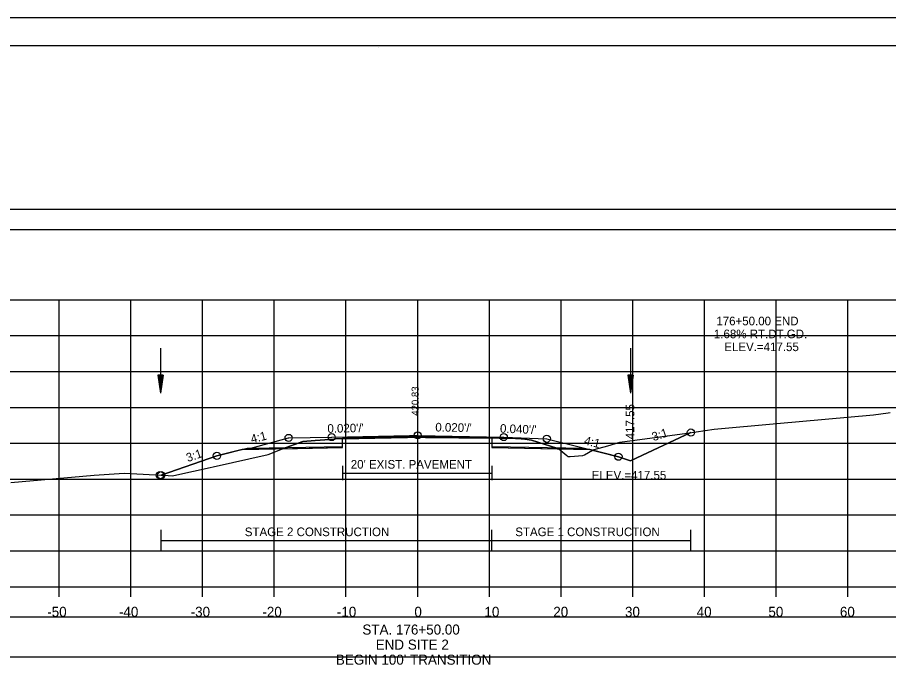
# Model space of a CAD drawing. Extents: x 1376273 to 1384221, y 378927 to 384592.
# Drawn here: x 1378168.6 to 1378290.1, y 382152.9 to 382245.2 of the extents above; entities that cross this region are included whole.
import ezdxf

# ---------------------------------------------------------------- set-up
doc = ezdxf.new("R2010")
doc.units = 0
for name, color, linetype in [('R_Alt Surface', 7, 'Continuous'), ('R_Axis', 7, 'Continuous'), ('R_Axis Annot', 7, 'Continuous'), ('R_Border', 7, 'Continuous'), ('R_Border Notes', 7, 'Continuous'), ('R_Contours', 7, 'Continuous'), ('R_Dimension', 7, 'Continuous'), ('R_Exist Surface', 7, 'Continuous'), ('R_Fin Surface', 7, 'Continuous'), ('R_Grid', 7, 'Continuous'), ('R_No Plot', 7, 'Continuous'), ('R_Water', 7, 'Continuous'), ('R_Xsect Elev', 7, 'Continuous'), ('R_Xsect Slope', 7, 'Continuous'), ('T_Detection Zones', 7, 'Continuous')]:
    doc.layers.add(name, color=color, linetype=linetype)

msp = doc.modelspace()

# ---------------------------------------------------------------- linework, layer by layer
at = {"layer": 'R_Alt Surface'}
for points in [[(1378201.18, 382185.17), (1378213.97, 382185.42), (1378213.98, 382186.59), (1378224.46, 382186.8), (1378234.81, 382186.59), (1378234.82, 382185.42), (1378247.73, 382185.16)], [(1378213.98, 382182.71), (1378213.98, 382180.71)], [(1378213.98, 382182.71), (1378213.98, 382180.71)], [(1378213.98, 382182.71), (1378213.98, 382180.71)], [(1378234.81, 382182.71), (1378234.81, 382180.71)], [(1378213.98, 382181.71), (1378234.81, 382181.71)]]:
    msp.add_lwpolyline(points, dxfattribs=at)
at = {"layer": 'R_Axis'}
for p, q in [((1378074.46, 382165.86), (1378374.46, 382165.86)), ((1378174.46, 382164.46), (1378174.46, 382165.86)), ((1378184.46, 382164.46), (1378184.46, 382165.86)), ((1378194.46, 382164.46), (1378194.46, 382165.86)), ((1378204.46, 382164.46), (1378204.46, 382165.86)), ((1378214.46, 382164.46), (1378214.46, 382165.86)), ((1378224.46, 382164.46), (1378224.46, 382165.86)), ((1378234.46, 382164.46), (1378234.46, 382165.86)), ((1378244.46, 382164.46), (1378244.46, 382165.86)), ((1378254.46, 382164.46), (1378254.46, 382165.86)), ((1378264.46, 382164.46), (1378264.46, 382165.86)), ((1378274.46, 382164.46), (1378274.46, 382165.86)), ((1378284.46, 382164.46), (1378284.46, 382165.86))]:
    msp.add_line(p, q, dxfattribs=at)
at = {"layer": 'R_Axis Annot'}
for points in [[(1378072.9, 382215.64), (1378374.7, 382215.64), (1378374.7, 382218.46), (1378072.9, 382218.46)], [(1378073.48, 382156.08), (1378375.28, 382156.08), (1378375.28, 382161.6), (1378073.48, 382161.6)]]:
    msp.add_lwpolyline(points, close=True, dxfattribs=at)
at = {"layer": 'R_Border'}
for p, q in [((1378066.46, 382241.32), (1378382.64, 382241.32)), ((1378218.98, 382241.06), (1378218.98, 382241.06)), ((1378218.98, 382241.06), (1378218.98, 382241.06))]:
    msp.add_line(p, q, dxfattribs=at)
at = {"layer": 'R_Contours'}
for p, q in [((1378234.81, 382186.58), (1378234.81, 382186.59)), ((1378234.81, 382186.58), (1378234.82, 382185.25)), ((1378205.63, 382185.09), (1378199.96, 382184.98)), ((1378234.82, 382185.25), (1378244.14, 382185.07)), ((1378248.46, 382184.98), (1378244.15, 382185.07))]:
    msp.add_line(p, q, dxfattribs=at)
msp.add_lwpolyline([(1378248.85, 382184.88), (1378249.08, 382185.01), (1378251, 382185.48), (1378252.64, 382185.99), (1378262.03, 382187.27), (1378262.56, 382187.35), (1378254.25, 382183.45), (1378254.15, 382183.42), (1378252.46, 382183.98)], close=True, dxfattribs=at)
for points in [[(1378234.81, 382186.59), (1378224.46, 382186.8), (1378213.98, 382186.59), (1378213.98, 382186.49)], [(1378213.98, 382186.49), (1378223.06, 382186.67), (1378224.31, 382186.69), (1378225.53, 382186.68), (1378234.81, 382186.58)], [(1378244.14, 382185.07), (1378243.85, 382185.17), (1378240.33, 382186.31), (1378239.42, 382186.41), (1378238.37, 382186.52), (1378238.09, 382186.53), (1378235.81, 382186.56), (1378234.81, 382186.58)], [(1378188.69, 382181.4), (1378189.64, 382181.35), (1378190.25, 382181.32), (1378190.87, 382181.44), (1378195.53, 382182.49), (1378195.96, 382182.58), (1378203.6, 382184.31), (1378205.63, 382185.09)], [(1378199.96, 382184.98), (1378196.46, 382184.1), (1378196.44, 382184.1), (1378188.69, 382181.4)], [(1378244.14, 382185.07), (1378244.14, 382185.07)], [(1378244.15, 382185.07), (1378245.24, 382184.16), (1378245.41, 382184.02), (1378245.43, 382184), (1378245.46, 382184.01), (1378245.73, 382184.02), (1378247.48, 382184.15), (1378247.71, 382184.26), (1378248.85, 382184.88)], [(1378248.85, 382184.88), (1378248.46, 382184.98), (1378248.46, 382184.98)], [(1378188.69, 382181.4), (1378188.69, 382181.4)]]:
    msp.add_lwpolyline(points, dxfattribs=at)
at = {"layer": 'R_Dimension'}
for p, q in [((1378188.69, 382170.81), (1378188.69, 382173.81)), ((1378234.81, 382170.81), (1378234.81, 382173.81)), ((1378262.56, 382170.81), (1378262.56, 382173.81)), ((1378188.69, 382172.31), (1378262.56, 382172.31))]:
    msp.add_line(p, q, dxfattribs=at)
at = {"layer": 'R_Exist Surface'}
msp.add_lwpolyline([(1378167.71, 382180.41), (1378179.36, 382181.41), (1378183.51, 382181.68), (1378189.64, 382181.35), (1378190.25, 382181.32), (1378190.87, 382181.44), (1378195.53, 382182.49), (1378195.96, 382182.58), (1378203.6, 382184.31), (1378205.63, 382185.09), (1378208.43, 382186.08), (1378210.17, 382186.24), (1378210.86, 382186.31), (1378212.77, 382186.45), (1378212.98, 382186.47), (1378223.06, 382186.67), (1378224.31, 382186.69), (1378225.53, 382186.68), (1378235.81, 382186.56), (1378238.09, 382186.53), (1378238.37, 382186.52), (1378239.42, 382186.41), (1378240.33, 382186.31), (1378243.85, 382185.17), (1378244.14, 382185.07), (1378245.24, 382184.16), (1378245.41, 382184.02), (1378245.43, 382184), (1378245.46, 382184.01), (1378245.73, 382184.02), (1378247.48, 382184.15), (1378247.71, 382184.26), (1378249.08, 382185.01), (1378251, 382185.48), (1378252.64, 382185.99), (1378262.03, 382187.27), (1378265.82, 382187.82), (1378274.53, 382188.6), (1378288.05, 382189.83), (1378290.08, 382190.1), (1378290.35, 382190.16)], dxfattribs=at)
at = {"layer": 'R_Fin Surface'}
msp.add_lwpolyline([(1378188.69, 382181.4), (1378196.44, 382184.1), (1378196.46, 382184.1), (1378200.66, 382185.15), (1378200.66, 382185.15), (1378200.85, 382185.16), (1378201.18, 382185.17), (1378206.45, 382186.6), (1378206.46, 382186.6), (1378206.47, 382186.6), (1378212.46, 382186.72), (1378212.47, 382186.72), (1378223.3, 382186.94), (1378224.46, 382186.96), (1378224.46, 382186.96), (1378236.46, 382186.72), (1378242.46, 382186.48), (1378247.73, 382185.16), (1378252.46, 382183.98), (1378254.15, 382183.42), (1378254.25, 382183.45), (1378262.56, 382187.35)], dxfattribs=at)
at = {"layer": 'R_Grid'}
for p, q in [((1378074.46, 382205.86), (1378374.46, 382205.86)), ((1378174.46, 382165.86), (1378174.46, 382205.86)), ((1378184.46, 382165.86), (1378184.46, 382205.86)), ((1378194.46, 382165.86), (1378194.46, 382205.86)), ((1378204.46, 382165.86), (1378204.46, 382205.86)), ((1378214.46, 382165.86), (1378214.46, 382205.86)), ((1378224.46, 382165.86), (1378224.46, 382205.86)), ((1378234.46, 382165.86), (1378234.46, 382205.86)), ((1378244.46, 382165.86), (1378244.46, 382205.86)), ((1378254.46, 382165.86), (1378254.46, 382205.86)), ((1378264.46, 382165.86), (1378264.46, 382205.86)), ((1378274.46, 382165.86), (1378274.46, 382205.86)), ((1378284.46, 382165.86), (1378284.46, 382205.86)), ((1378074.46, 382200.86), (1378374.46, 382200.86)), ((1378074.46, 382195.86), (1378374.46, 382195.86)), ((1378074.46, 382190.86), (1378374.46, 382190.86)), ((1378074.46, 382185.86), (1378374.46, 382185.86)), ((1378074.46, 382180.86), (1378374.46, 382180.86)), ((1378074.46, 382175.86), (1378374.46, 382175.86)), ((1378074.46, 382170.86), (1378374.46, 382170.86)), ((1378074.46, 382165.86), (1378374.46, 382165.86))]:
    msp.add_line(p, q, dxfattribs=at)
at = {"layer": 'R_No Plot'}
msp.add_line((1378054.06, 382245.21), (1378387.39, 382245.21), dxfattribs=at)
for points in [[(1378054.05, 382245.21), (1378387.39, 382245.21), (1378387.39, 382031.88), (1378054.05, 382031.88)], [(1378300.38, 382241.32), (1378300.38, 382231.44), (1378336.11, 382231.44), (1378336.11, 382228.52), (1378359.31, 382228.52), (1378359.31, 382204.19), (1378382.64, 382204.19), (1378382.64, 382035.86), (1378066.46, 382035.86), (1378066.46, 382241.32)]]:
    msp.add_lwpolyline(points, close=True, dxfattribs=at)
msp.add_lwpolyline([(1378199.96, 382184.98), (1378213.97, 382185.26), (1378213.98, 382186.59), (1378224.46, 382186.8), (1378234.81, 382186.59), (1378234.82, 382185.25), (1378248.46, 382184.98)], dxfattribs=at)
for centre in [(1378212.46, 382186.72), (1378224.46, 382186.96), (1378236.46, 382186.72), (1378262.56, 382187.35), (1378206.46, 382186.6), (1378242.46, 382186.48), (1378196.46, 382184.1), (1378252.46, 382183.98), (1378188.51, 382181.41), (1378188.69, 382181.4)]:
    msp.add_circle(centre, 0.5, dxfattribs=at)
at = {"layer": 'R_Water'}
for p, q in [((1378188.58, 382199.1), (1378188.58, 382192.85)), ((1378254.13, 382199.1), (1378254.13, 382192.85)), ((1378188.2, 382195.35), (1378188.58, 382192.85)), ((1378188.95, 382195.35), (1378188.2, 382195.35)), ((1378188.26, 382195.35), (1378188.58, 382193.27)), ((1378188.33, 382195.35), (1378188.58, 382193.7)), ((1378188.39, 382195.35), (1378188.58, 382194.11)), ((1378188.45, 382195.35), (1378188.58, 382194.54)), ((1378188.52, 382195.35), (1378188.58, 382194.95)), ((1378188.95, 382195.35), (1378188.58, 382192.85)), ((1378188.7, 382195.35), (1378188.58, 382194.54)), ((1378188.82, 382195.35), (1378188.58, 382193.7)), ((1378188.89, 382195.35), (1378188.58, 382193.27)), ((1378188.76, 382195.35), (1378188.58, 382194.11)), ((1378188.63, 382195.35), (1378188.58, 382194.95)), ((1378253.75, 382195.35), (1378254.13, 382192.85)), ((1378254.5, 382195.35), (1378253.75, 382195.35)), ((1378253.82, 382195.35), (1378254.13, 382193.27)), ((1378253.88, 382195.35), (1378254.13, 382193.7)), ((1378253.94, 382195.35), (1378254.13, 382194.11)), ((1378254.01, 382195.35), (1378254.13, 382194.54)), ((1378254.07, 382195.35), (1378254.13, 382194.95)), ((1378254.5, 382195.35), (1378254.13, 382192.85)), ((1378254.25, 382195.35), (1378254.13, 382194.54)), ((1378254.38, 382195.35), (1378254.13, 382193.7)), ((1378254.44, 382195.35), (1378254.13, 382193.27)), ((1378254.31, 382195.35), (1378254.13, 382194.11)), ((1378254.19, 382195.35), (1378254.13, 382194.95))]:
    msp.add_line(p, q, dxfattribs=at)
at = {"layer": 'T_Detection Zones'}
msp.add_line((1378213.98, 382186.49), (1378212.98, 382186.47), dxfattribs=at)
for points in [[(1378205.63, 382185.09), (1378213.97, 382185.26), (1378213.98, 382186.49)], [(1378212.98, 382186.47), (1378212.77, 382186.45), (1378210.86, 382186.31), (1378210.17, 382186.24), (1378208.43, 382186.08), (1378205.63, 382185.09)], [(1378205.63, 382185.09), (1378205.63, 382185.09)]]:
    msp.add_lwpolyline(points, dxfattribs=at)

# ---------------------------------------------------------------- texts
at = {"layer": 'R_Alt Surface'}
msp.add_text("20' EXIST. PAVEMENT", height=1.2, dxfattribs=at).set_placement((1378215.13, 382182.32))
at = {"layer": 'R_Axis Annot'}
for s, p in [('-50', (1378172.8, 382161.66)), ('-40', (1378182.8, 382161.66)), ('-30', (1378192.8, 382161.66)), ('-20', (1378202.8, 382161.66)), ('-10', (1378213.19, 382161.66)), ('0', (1378224, 382161.66)), ('10', (1378233.77, 382161.66)), ('20', (1378243.37, 382161.66)), ('30', (1378253.37, 382161.66)), ('40', (1378263.37, 382161.66)), ('50', (1378273.37, 382161.66)), ('60', (1378283.34, 382161.66)), ('STA. 176+50.00', (1378216.75, 382159.19)), ('END SITE 2', (1378218.61, 382157.09)), ("BEGIN 100' TRANSITION", (1378213.05, 382154.99))]:
    msp.add_text(s, height=1.4, dxfattribs=at).set_placement(p)
at = {"layer": 'R_Border Notes'}
msp.add_text('ELEV.=417.55', height=1.2, dxfattribs=at).set_placement((1378248.74, 382180.81))
at = {"layer": 'R_Dimension'}
for s, p in [('STAGE 2 CONSTRUCTION', (1378200.35, 382172.91)), ('STAGE 1 CONSTRUCTION', (1378238.07, 382172.91))]:
    msp.add_text(s, height=1.2, dxfattribs=at).set_placement(p)
at = {"layer": 'R_Xsect Elev'}
for s, height, rotation, p in [('176+50.00 END', 1.2, 360, (1378266.11, 382202.3)), ('1.68% RT.DT.GD.', 1.2, 360, (1378265.77, 382200.5)), ('ELEV.=417.55', 1.2, 360, (1378267.22, 382198.7)), ('420.83', 1, 90, (1378224.61, 382189.69)), ('417.55', 1.2, 90, (1378254.68, 382186.41))]:
    msp.add_text(s, height=height, rotation=rotation, dxfattribs=at).set_placement(p)
at = {"layer": 'R_Xsect Slope'}
for s, rotation, p in [("0.020'/'", 1.1439, (1378211.88, 382187.31)), ("0.020'/'", 358.8542, (1378226.91, 382187.51)), ("0.040'/'", 357.7094, (1378235.92, 382187.34)), ('4:1', 14.0337, (1378201.33, 382185.84)), ('3:1', 18.4349, (1378257.35, 382186.14)), ('4:1', 345.9638, (1378247.58, 382185.72)), ('3:1', 19.1826, (1378192.41, 382183.22))]:
    msp.add_text(s, height=1.2, rotation=rotation, dxfattribs=at).set_placement(p)

doc.saveas('drawing.dxf')
